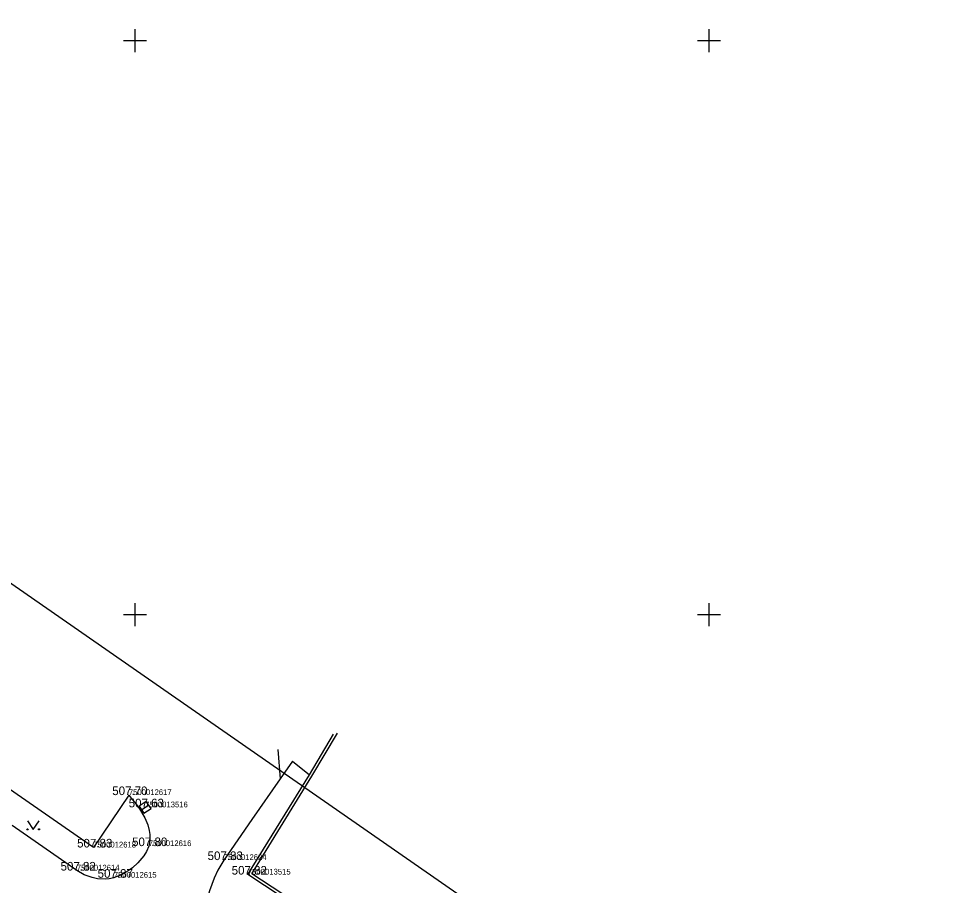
# Model space of a CAD drawing. Extents: x -669251 to -668549, y -1128351 to -1127698.
# Drawn here: x -668910.1 to -668828.4, y -1127773.6 to -1127698.1 of the extents above; entities that cross this region are included whole.
import ezdxf

# ---------------------------------------------------------------- set-up
doc = ezdxf.new("R2010")
doc.units = 0
for name, color, linetype in [('Vrstva 1', 7, 'Continuous'), ('Vrstva 10', 7, 'Continuous'), ('Vrstva 11', 7, 'Continuous'), ('Vrstva 14', 7, 'Continuous'), ('Vrstva 2', 7, 'Continuous'), ('Vrstva 27', 7, 'Continuous'), ('Vrstva 3', 7, 'Continuous'), ('Vrstva 36', 7, 'Continuous'), ('Vrstva 60', 7, 'Continuous'), ('Vrstva 61', 7, 'Continuous'), ('Vrstva 7', 7, 'Continuous')]:
    doc.layers.add(name, color=color, linetype=linetype)

msp = doc.modelspace()

# ---------------------------------------------------------------- linework, layer by layer
at = {"layer": 'Vrstva 1'}
for p, q in [((-668900.525, -1127765.723), (-668900.525, -1127765.723)), ((-668899.116, -1127766.791), (-668899.116, -1127766.791)), ((-668903.623, -1127770.288), (-668903.623, -1127770.288)), ((-668898.799, -1127770.169), (-668898.799, -1127770.169)), ((-668892.255, -1127771.383), (-668892.255, -1127771.383)), ((-668905.064, -1127772.296), (-668905.064, -1127772.296)), ((-668901.836, -1127772.924), (-668901.836, -1127772.924)), ((-668890.158, -1127772.648), (-668890.158, -1127772.648))]:
    msp.add_line(p, q, dxfattribs=at)
at = {"layer": 'Vrstva 10'}
for p, q in [((-668903.623, -1127770.288), (-668931.345, -1127751.057)), ((-668886.273, -1127762.765), (-668887.358, -1127764.319)), ((-668900.525, -1127765.723), (-668903.623, -1127770.288))]:
    msp.add_line(p, q, dxfattribs=at)
for points in [[(-668887.358, -1127764.319), (-668889.806, -1127767.851), (-668892.255, -1127771.383), (-668892.781, -1127772.263), (-668893.106, -1127772.966), (-668893.497, -1127774.06), (-668893.788, -1127775.168), (-668893.877, -1127775.9), (-668893.859, -1127776.462), (-668893.721, -1127777.31), (-668893.483, -1127778.143), (-668893.153, -1127779.116), (-668892.872, -1127779.835), (-668892.624, -1127780.346), (-668892.409, -1127780.705), (-668892.029, -1127781.19), (-668891.565, -1127781.595), (-668865.775, -1127799.672), (-668839.985, -1127817.748)], [(-668900.525, -1127765.723), (-668900.207, -1127766.125), (-668899.889, -1127766.527), (-668899.6, -1127766.922), (-668899.151, -1127767.695), (-668898.892, -1127768.318), (-668898.759, -1127768.795), (-668898.702, -1127769.15), (-668898.696, -1127769.673), (-668898.799, -1127770.169), (-668898.998, -1127770.628), (-668899.232, -1127771.013), (-668899.755, -1127771.637), (-668900.222, -1127772.053), (-668900.604, -1127772.328), (-668901.21, -1127772.673), (-668901.836, -1127772.924), (-668902.236, -1127773.018), (-668902.6, -1127773.052), (-668903.25, -1127773.014), (-668903.736, -1127772.912), (-668904.435, -1127772.656), (-668905.064, -1127772.296), (-668910.694, -1127768.378)]]:
    msp.add_lwpolyline(points, dxfattribs=at)
at = {"layer": 'Vrstva 11'}
msp.add_line((-668887.544, -1127761.744), (-668887.358, -1127764.319), dxfattribs=at)
at = {"layer": 'Vrstva 14'}
msp.add_line((-668886.273, -1127762.765), (-668884.801, -1127763.946), dxfattribs=at)
at = {"layer": 'Vrstva 27'}
msp.add_line((-668899.429, -1127766.997), (-668898.803, -1127766.585), dxfattribs=at)
msp.add_lwpolyline([(-668899.222, -1127767.309), (-668898.597, -1127766.896), (-668899.011, -1127766.271), (-668899.636, -1127766.684)], close=True, dxfattribs=at)
at = {"layer": 'Vrstva 36'}
for p, q in [((-668909.355, -1127767.962), (-668908.855, -1127768.712)), ((-668908.855, -1127768.712), (-668908.355, -1127767.962))]:
    msp.add_line(p, q, dxfattribs=at)
for centre in [(-668909.355, -1127768.712), (-668908.355, -1127768.712)]:
    msp.add_circle(centre, 0.05, dxfattribs=at)
at = {"layer": 'Vrstva 60'}
msp.add_lwpolyline([(-668982.815, -1128190.464), (-668751.689, -1127857.889), (-668981.618, -1127698.099), (-669212.743, -1128030.674)], close=True, dxfattribs=at)
at = {"layer": 'Vrstva 61'}
for p, q in [((-668900, -1127699), (-668900, -1127701)), ((-668850, -1127699), (-668850, -1127701)), ((-668901, -1127700), (-668899, -1127700)), ((-668851, -1127700), (-668849, -1127700)), ((-668900, -1127749), (-668900, -1127751)), ((-668850, -1127749), (-668850, -1127751)), ((-668901, -1127750), (-668899, -1127750)), ((-668851, -1127750), (-668849, -1127750))]:
    msp.add_line(p, q, dxfattribs=at)
at = {"layer": 'Vrstva 7'}
for p, q in [((-668884.801, -1127763.946), (-668882.699, -1127760.411)), ((-668884.587, -1127764.075), (-668882.365, -1127760.338)), ((-668890.158, -1127772.648), (-668884.801, -1127763.946)), ((-668889.818, -1127772.572), (-668884.587, -1127764.075)), ((-668869.827, -1127786.001), (-668890.158, -1127772.648)), ((-668869.476, -1127785.932), (-668889.818, -1127772.572))]:
    msp.add_line(p, q, dxfattribs=at)

# ---------------------------------------------------------------- texts
at = {"layer": 'Vrstva 2'}
for s, p in [('7500012617', (-668900.525, -1127765.723)), ('7500013516', (-668899.116, -1127766.791)), ('7500012616', (-668898.799, -1127770.169)), ('7500012618', (-668903.623, -1127770.288)), ('7500012624', (-668892.255, -1127771.383)), ('7500012614', (-668905.064, -1127772.296)), ('7500013515', (-668890.158, -1127772.648)), ('7500012615', (-668901.836, -1127772.924))]:
    msp.add_text(s, height=0.5, dxfattribs=at).set_placement(p)
at = {"layer": 'Vrstva 3'}
for s, p in [('507.70 ', (-668901.976, -1127765.723)), ('507.63 ', (-668900.545, -1127766.791)), ('507.83 ', (-668905.038, -1127770.288)), ('507.80 ', (-668900.25, -1127770.169)), ('507.83 ', (-668893.67, -1127771.383)), ('507.82 ', (-668906.479, -1127772.296)), ('507.82 ', (-668891.573, -1127772.648)), ('507.87 ', (-668903.251, -1127772.924))]:
    msp.add_text(s, height=0.75, dxfattribs=at).set_placement(p)

doc.saveas('drawing.dxf')
